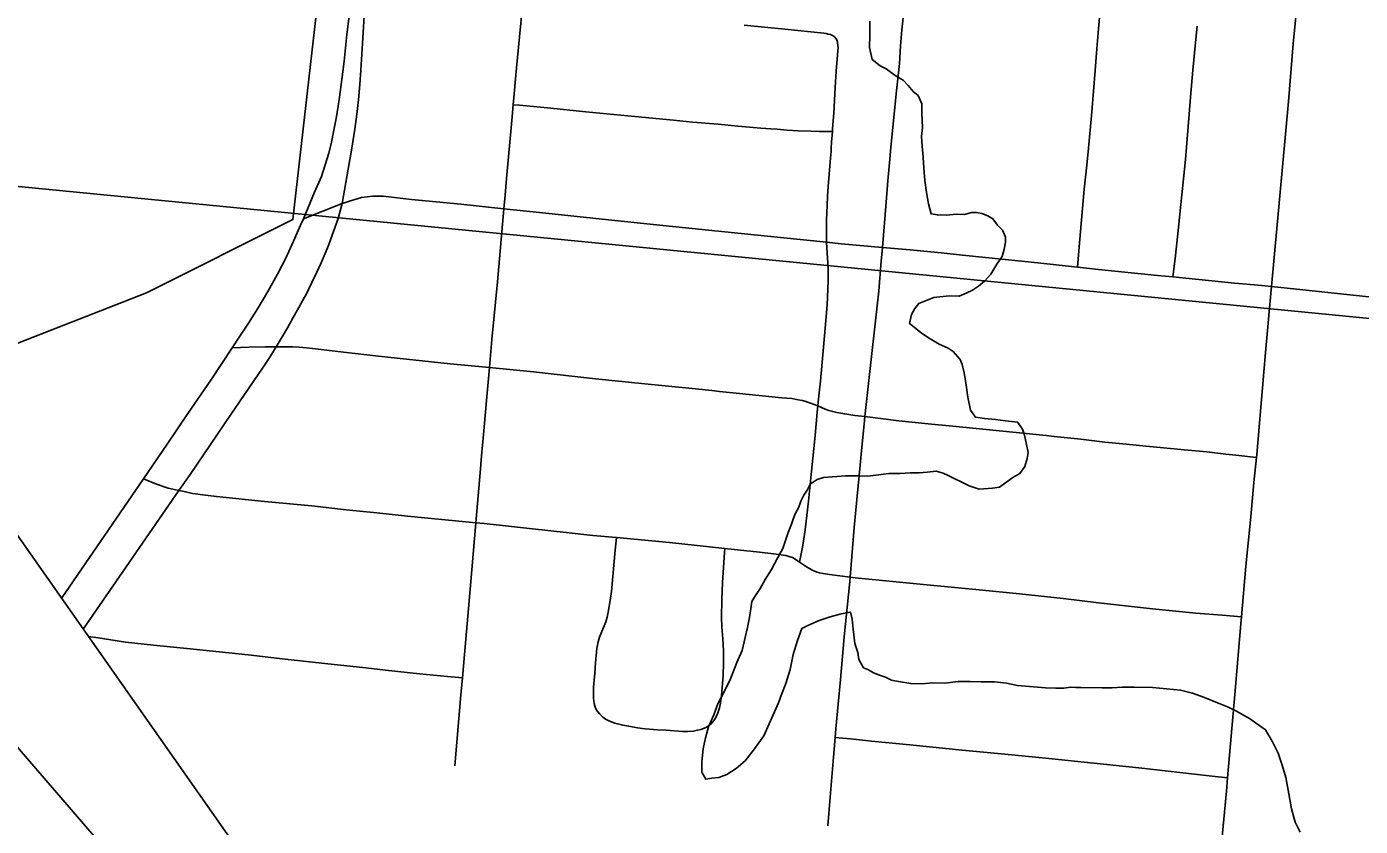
# Model space of a CAD drawing. Extents: x -1.4 to 35.4, y 0 to 22.
# Drawn here: x 28.161 to 28.664, y 17.38 to 17.682 of the extents above; entities that cross this region are included whole.
import ezdxf

# ---------------------------------------------------------------- set-up
doc = ezdxf.new("R2010")
doc.units = 0
for name, color, linetype in [('GM_X_City_Street', 7, 'Continuous'), ('GM_X_County_Road', 7, 'Continuous'), ('GM_X_Minor_River', 7, 'Continuous'), ('GM_X_Rail_Line', 7, 'Continuous'), ('GM_X_Section', 7, 'Continuous'), ('GM_X_State_Route', 7, 'Continuous'), ('SH_Data', 7, 'Continuous')]:
    doc.layers.add(name, color=color, linetype=linetype)

msp = doc.modelspace()

# ---------------------------------------------------------------- linework, layer by layer
at = {"layer": 'GM_X_City_Street'}
for points in [[(28.55704, 17.59102), (28.55758, 17.59719), (28.55859, 17.60881), (28.5596, 17.62046), (28.56039, 17.62836), (28.561, 17.63451), (28.56241, 17.64961), (28.56367, 17.66519), (28.56435, 17.67327), (28.56501, 17.68084), (28.56554, 17.68785), (28.56585, 17.69276), (28.56633, 17.69855), (28.56699, 17.70628), (28.56753, 17.71208), (28.56789, 17.71583), (28.57093, 17.74747)], [(28.32233, 17.40311), (28.32461, 17.42988), (28.32523, 17.43624), (28.32609, 17.44508), (28.32823, 17.4711), (28.33024, 17.49468), (28.33205, 17.51503), (28.33246, 17.51997), (28.33325, 17.52795), (28.33446, 17.54219), (28.33543, 17.55321), (28.33636, 17.56383), (28.33845, 17.58548), (28.34088, 17.61304), (28.34132, 17.61822), (28.34186, 17.62444), (28.34388, 17.64633), (28.34441, 17.65225), (28.34565, 17.66613), (28.34675, 17.67779), (28.34784, 17.68934)], [(28.43138, 17.6822), (28.4467, 17.68074), (28.4615, 17.67918), (28.46233, 17.67905), (28.46313, 17.67889), (28.46392, 17.67875), (28.4645, 17.67852)], [(28.46301, 17.38054), (28.46381, 17.39127), (28.46506, 17.40637), (28.46568, 17.41381), (28.46595, 17.41703), (28.4677, 17.43567), (28.46915, 17.45171), (28.47121, 17.47257), (28.47135, 17.47424), (28.47287, 17.49292), (28.47399, 17.50468), (28.47508, 17.51644), (28.47574, 17.52325), (28.47665, 17.53191), (28.47694, 17.53469), (28.47878, 17.55171), (28.48159, 17.57642), (28.48218, 17.58198), (28.48309, 17.59332), (28.48352, 17.5985), (28.48496, 17.61553), (28.48562, 17.62355), (28.48616, 17.63036), (28.48672, 17.63608), (28.48715, 17.64124), (28.48792, 17.64872), (28.48869, 17.6563), (28.48924, 17.66092), (28.48946, 17.66312), (28.48991, 17.66784), (28.49034, 17.67444), (28.49089, 17.68048), (28.49133, 17.68499)], [(28.593, 17.58736), (28.59379, 17.59429), (28.59484, 17.60354), (28.59564, 17.61095), (28.59769, 17.63161), (28.59909, 17.64866), (28.59959, 17.65508), (28.60052, 17.66526), (28.60155, 17.67571), (28.6021, 17.68186)], [(28.45232, 17.47986), (28.45323, 17.4849), (28.45374, 17.48782), (28.4544, 17.4921), (28.45564, 17.5028), (28.45682, 17.51419), (28.45814, 17.5276), (28.45891, 17.53639), (28.45918, 17.53872), (28.45935, 17.54013), (28.45968, 17.54365), (28.46015, 17.54801), (28.46199, 17.56805), (28.46265, 17.57684), (28.46297, 17.58277), (28.46309, 17.58618), (28.46309, 17.58981), (28.46297, 17.59267), (28.46276, 17.59629), (28.4624, 17.60045), (28.46243, 17.60453), (28.46243, 17.60893), (28.46265, 17.61421), (28.46286, 17.61783), (28.46303, 17.62146), (28.46346, 17.62607), (28.46401, 17.63217), (28.46418, 17.6346), (28.46424, 17.63609), (28.46437, 17.63819), (28.46465, 17.64211), (28.46473, 17.64333), (28.46517, 17.64905), (28.46572, 17.65874), (28.46615, 17.66484), (28.46675, 17.67262), (28.46681, 17.67374), (28.46678, 17.67452), (28.46663, 17.67564), (28.46645, 17.67635), (28.4662, 17.67699), (28.4654, 17.67791), (28.4645, 17.67852)], [(28.34441, 17.65225), (28.34674, 17.65203), (28.3573, 17.65102), (28.37181, 17.6496), (28.39026, 17.64776), (28.40485, 17.64641), (28.41197, 17.64574), (28.42162, 17.6449), (28.42908, 17.64423), (28.43201, 17.6439), (28.43486, 17.64364), (28.43771, 17.64339), (28.43964, 17.64323), (28.44146, 17.64311), (28.44386, 17.643), (28.44769, 17.64272), (28.45178, 17.64247), (28.45668, 17.64227), (28.45979, 17.64221), (28.46465, 17.64211)], [(28.23849, 17.56068), (28.24471, 17.56085), (28.25106, 17.56103), (28.25507, 17.56103), (28.25662, 17.56103), (28.25897, 17.56103), (28.26122, 17.56103), (28.26375, 17.56085), (28.26652, 17.56059), (28.26991, 17.56024), (28.28042, 17.55902), (28.29356, 17.55755), (28.32066, 17.55466), (28.33543, 17.55321), (28.35204, 17.55157), (28.37544, 17.54901), (28.39268, 17.54724), (28.41303, 17.54513), (28.41919, 17.54453), (28.42213, 17.54417), (28.42839, 17.54356), (28.44565, 17.54184), (28.44933, 17.54148), (28.45177, 17.54109), (28.45341, 17.54078), (28.45463, 17.54043), (28.45648, 17.53982), (28.45918, 17.53872), (28.46201, 17.53757), (28.46332, 17.53705), (28.4648, 17.53661), (28.46636, 17.53626), (28.46931, 17.53574), (28.47312, 17.53515), (28.47694, 17.53469), (28.48975, 17.53315), (28.50198, 17.53192), (28.51009, 17.53112), (28.54527, 17.52758), (28.54829, 17.52725), (28.55828, 17.52619), (28.56732, 17.52514), (28.57409, 17.52445), (28.58296, 17.52358), (28.58939, 17.52297), (28.59738, 17.52219), (28.60575, 17.52141), (28.613, 17.52061), (28.61671, 17.52016), (28.62446, 17.51924)], [(28.20501, 17.51127), (28.21, 17.50924), (28.21442, 17.50772), (28.21843, 17.50688), (28.22035, 17.50648), (28.22348, 17.50579), (28.22838, 17.50507), (28.23255, 17.50455), (28.25064, 17.50272), (28.26854, 17.50103), (28.28148, 17.49959), (28.29294, 17.49847), (28.30458, 17.49725), (28.32778, 17.49491), (28.33024, 17.49468), (28.33339, 17.4944), (28.34377, 17.49325), (28.35167, 17.49239), (28.36436, 17.491), (28.37435, 17.48995), (28.38327, 17.48912), (28.40325, 17.48726), (28.4241, 17.48502), (28.43725, 17.48361), (28.44246, 17.483), (28.44542, 17.48257), (28.44707, 17.48231), (28.44829, 17.48205), (28.44959, 17.48161), (28.45063, 17.48101), (28.45232, 17.47986), (28.45454, 17.4784), (28.45732, 17.47675), (28.45897, 17.47605), (28.45976, 17.47579), (28.46115, 17.47553), (28.46358, 17.47518), (28.47135, 17.47424), (28.47325, 17.474), (28.49906, 17.47143), (28.51993, 17.46942), (28.5352, 17.46796), (28.55168, 17.46615), (28.56497, 17.46458), (28.5853, 17.46224), (28.60167, 17.46069), (28.61158, 17.45986), (28.61886, 17.45925)], [(28.40201, 17.41651), (28.39894, 17.41666), (28.39411, 17.4171), (28.39124, 17.41746), (28.3879, 17.41799), (28.38568, 17.4184), (28.38272, 17.41914), (28.38041, 17.42007), (28.37916, 17.42068), (28.37818, 17.4214), (28.37692, 17.42264), (28.37579, 17.42412), (28.37522, 17.42516), (28.37486, 17.42659), (28.3746, 17.42865), (28.37469, 17.43277), (28.37514, 17.43805), (28.37541, 17.4419), (28.37594, 17.44736), (28.37639, 17.44977), (28.37695, 17.45161), (28.37926, 17.45738), (28.37983, 17.45916), (28.38022, 17.46097), (28.38095, 17.46535), (28.38149, 17.46875), (28.38286, 17.48442), (28.38327, 17.48912)], [(28.40201, 17.41651), (28.40819, 17.41607), (28.41022, 17.41603), (28.41228, 17.41621), (28.41389, 17.41648), (28.41514, 17.41684), (28.41676, 17.41746), (28.41783, 17.41809), (28.41899, 17.41898), (28.41967, 17.41974), (28.42043, 17.4207), (28.42119, 17.4223), (28.42216, 17.42491), (28.42251, 17.42672), (28.42293, 17.42972), (28.42347, 17.43698), (28.42358, 17.44206), (28.42365, 17.44655), (28.42337, 17.45102), (28.42302, 17.4555), (28.42284, 17.45899), (28.42302, 17.46579), (28.42329, 17.47214), (28.424, 17.48352), (28.4241, 17.48502)], [(28.18432, 17.45183), (28.18794, 17.4513), (28.19272, 17.45058), (28.19823, 17.44976), (28.20878, 17.4486), (28.22268, 17.44715), (28.24451, 17.44489), (28.25849, 17.44336), (28.27447, 17.44155), (28.28295, 17.44065), (28.28881, 17.44002), (28.29626, 17.43919), (28.30902, 17.43776), (28.31962, 17.43676), (28.32523, 17.43624)], [(28.46568, 17.41381), (28.47148, 17.41323), (28.47939, 17.41245), (28.4873, 17.41167), (28.49516, 17.41088), (28.51361, 17.40904), (28.5323, 17.40724), (28.54628, 17.40588), (28.58013, 17.40229), (28.60663, 17.39938), (28.60775, 17.39926), (28.61359, 17.39862)]]:
    msp.add_lwpolyline(points, dxfattribs=at)
at = {"layer": 'GM_X_County_Road'}
for p, q in [((28.63015, 17.58379), (28.67033, 17.57944)), ((28.18236, 17.45463), (28.21843, 17.50688))]:
    msp.add_line(p, q, dxfattribs=at)
for points in [[(28.63015, 17.58379), (28.6365, 17.65352), (28.63831, 17.67523), (28.63991, 17.69197)], [(28.26578, 17.57974), (28.26622, 17.58053), (28.26856, 17.58528), (28.27041, 17.58916), (28.27202, 17.59268), (28.27349, 17.59613), (28.27485, 17.59952), (28.27843, 17.60932), (28.27988, 17.61502)], [(28.17419, 17.46626), (28.17428, 17.4664), (28.20501, 17.51127), (28.21396, 17.52435), (28.22181, 17.53585), (28.23039, 17.54841), (28.23849, 17.56068), (28.24108, 17.5646), (28.24461, 17.56987), (28.24831, 17.57573), (28.25195, 17.58184), (28.25558, 17.58837), (28.25866, 17.59447), (28.26212, 17.60199), (28.26427, 17.60687), (28.26532, 17.60926)], [(28.62446, 17.51924), (28.62459, 17.52047), (28.62791, 17.55889), (28.6299, 17.58105), (28.63015, 17.58379)], [(28.25507, 17.56103), (28.25728, 17.56475), (28.25927, 17.56819), (28.26147, 17.57202), (28.26361, 17.57578), (28.26578, 17.57974)], [(28.21843, 17.50688), (28.2226, 17.51293), (28.23801, 17.53551), (28.2499, 17.55294), (28.25266, 17.55717), (28.25507, 17.56103)], [(28.61886, 17.45925), (28.62051, 17.47836), (28.62238, 17.49691), (28.62352, 17.50991), (28.62446, 17.51924)], [(28.61359, 17.39862), (28.61637, 17.43001), (28.61864, 17.45664), (28.61886, 17.45925)], [(28.6105, 17.36487), (28.61094, 17.36978), (28.61314, 17.39349), (28.61359, 17.39862)]]:
    msp.add_lwpolyline(points, dxfattribs=at)
at = {"layer": 'GM_X_Minor_River'}
for points in [[(28.49856, 17.63666), (28.49824, 17.64046), (28.49866, 17.6435), (28.49838, 17.6492), (28.49843, 17.65262), (28.49696, 17.65569), (28.49509, 17.65724), (28.49323, 17.65955), (28.49136, 17.66148), (28.48873, 17.66305), (28.48497, 17.66577), (28.48271, 17.66695), (28.47972, 17.66927), (28.47865, 17.67385), (28.47872, 17.67841), (28.47881, 17.68373)], [(28.43346, 17.45901), (28.4339, 17.46243), (28.43432, 17.46508), (28.43549, 17.46696), (28.43743, 17.46997), (28.43939, 17.47336), (28.44172, 17.47713), (28.44407, 17.48165), (28.44603, 17.48504), (28.44683, 17.48769), (28.44802, 17.49109), (28.44921, 17.49412), (28.45, 17.49638), (28.45079, 17.49827), (28.45197, 17.50054), (28.45276, 17.50281), (28.45394, 17.50507), (28.45511, 17.50695), (28.45628, 17.50921), (28.45897, 17.51107), (28.46126, 17.51179), (28.46962, 17.51242), (28.4719, 17.51238), (28.47455, 17.51234), (28.47797, 17.51228), (28.48101, 17.51261), (28.48596, 17.51329), (28.49013, 17.51323), (28.49393, 17.51355), (28.49735, 17.51349), (28.50039, 17.51382), (28.50381, 17.51415), (28.50646, 17.51334), (28.50834, 17.51255), (28.5106, 17.51137), (28.51324, 17.51019), (28.51625, 17.50862), (28.52003, 17.50742), (28.52497, 17.50772), (28.52763, 17.50806), (28.52955, 17.50955), (28.53263, 17.51178), (28.53531, 17.51326), (28.53725, 17.51589), (28.53806, 17.51891), (28.53847, 17.52119), (28.53776, 17.52424), (28.53706, 17.52768), (28.53633, 17.52997), (28.53448, 17.53266), (28.52993, 17.53311), (28.52614, 17.53356), (28.52197, 17.534), (28.51856, 17.53444), (28.51671, 17.53713), (28.51565, 17.54209), (28.51497, 17.54742), (28.51428, 17.55124), (28.51356, 17.55429), (28.51284, 17.5562), (28.51023, 17.55929), (28.50835, 17.56046), (28.50496, 17.56203), (28.50157, 17.56399), (28.49857, 17.56594), (28.49369, 17.56982), (28.49451, 17.57323), (28.49568, 17.57549), (28.49723, 17.57737), (28.49914, 17.5781), (28.50296, 17.57956), (28.50866, 17.58022), (28.51246, 17.58016), (28.51513, 17.58126), (28.51743, 17.58236), (28.51973, 17.58385), (28.52204, 17.58571), (28.52436, 17.58834), (28.52669, 17.5921), (28.52864, 17.59511), (28.52944, 17.59776), (28.52987, 17.60041), (28.5299, 17.60231), (28.5288, 17.60499), (28.52693, 17.60692), (28.52507, 17.60923), (28.52319, 17.6104), (28.52093, 17.6112), (28.51903, 17.61161), (28.51714, 17.61164), (28.51447, 17.61093), (28.51143, 17.61098), (28.50763, 17.61066), (28.50422, 17.61071), (28.50194, 17.61113), (28.50087, 17.61495), (28.50017, 17.61914), (28.49949, 17.62371), (28.49918, 17.62828), (28.49887, 17.63247), (28.49856, 17.63666)], [(28.64096, 17.37808), (28.63912, 17.38191), (28.63769, 17.38688), (28.63664, 17.3926), (28.6356, 17.3987), (28.63415, 17.40329), (28.63271, 17.40787), (28.6305, 17.41209), (28.62791, 17.4167), (28.62453, 17.41903), (28.62191, 17.42098), (28.61965, 17.42216), (28.61701, 17.42372), (28.61362, 17.42529), (28.60985, 17.42688), (28.60495, 17.42886), (28.60042, 17.43045), (28.59588, 17.43166), (28.59058, 17.43213), (28.58527, 17.4326), (28.57844, 17.43271), (28.57388, 17.43278), (28.57008, 17.43246), (28.56629, 17.43252), (28.55832, 17.43265), (28.55642, 17.43268), (28.55452, 17.43272), (28.55186, 17.43238), (28.54882, 17.43243), (28.54503, 17.43249), (28.53896, 17.43297), (28.53441, 17.43342), (28.53025, 17.43425), (28.5257, 17.4347), (28.52077, 17.43478), (28.51659, 17.43485), (28.51204, 17.43492), (28.50709, 17.43424), (28.50254, 17.43432), (28.49836, 17.43401), (28.49419, 17.43407), (28.48964, 17.43491), (28.48699, 17.43533), (28.48473, 17.43651), (28.48247, 17.4373), (28.4802, 17.4381), (28.47832, 17.43927), (28.47644, 17.44006), (28.47459, 17.44314), (28.47425, 17.4458), (28.47317, 17.44924), (28.47249, 17.45458), (28.47217, 17.45838), (28.47146, 17.46106), (28.46803, 17.46035), (28.46383, 17.45928), (28.45964, 17.45783), (28.45543, 17.45599), (28.45314, 17.45489), (28.45154, 17.45035), (28.44994, 17.44506), (28.44871, 17.43937), (28.44711, 17.43407), (28.44553, 17.42992), (28.44434, 17.42689), (28.43883, 17.41444), (28.43533, 17.40955), (28.43184, 17.40504), (28.42838, 17.40206), (28.42492, 17.39983), (28.42187, 17.39874), (28.41921, 17.3984), (28.41692, 17.39806), (28.41545, 17.40074), (28.41551, 17.40455), (28.41597, 17.40948), (28.41679, 17.41365), (28.418, 17.41781), (28.41997, 17.42234), (28.42155, 17.4265), (28.4239, 17.43103), (28.42626, 17.43593), (28.42864, 17.44198), (28.43061, 17.44651), (28.43182, 17.45143), (28.43264, 17.45522), (28.43346, 17.45901)]]:
    msp.add_lwpolyline(points, dxfattribs=at)
at = {"layer": 'GM_X_Rail_Line'}
msp.add_lwpolyline([(28.1177, 17.54675), (28.20616, 17.58135), (28.26136, 17.60899), (28.32054, 18.12805), (28.36587, 18.57586), (28.38151, 18.8175), (28.38429, 18.89559), (28.3592, 18.97366), (28.24489, 19.10749), (28.14022, 19.19572), (28.36025, 19.38976), (28.41892, 19.45009), (28.50205, 19.51531)], dxfattribs=at)
at = {"layer": 'GM_X_Section'}
for points in [[(27.7971, 17.83659), (27.87997, 18.66284), (28.88159, 18.55344), (28.78293, 17.56035), (28.0549, 17.63148)], [(28.0549, 17.63148), (28.78293, 17.56035), (28.69084, 16.55237), (27.67732, 16.65174), (27.76487, 17.51659)]]:
    msp.add_lwpolyline(points, dxfattribs=at)
at = {"layer": 'GM_X_State_Route'}
for points in [[(28.27988, 17.61502), (28.26532, 17.60926), (28.26952, 17.6193), (28.27214, 17.62524), (28.27491, 17.63401), (28.27589, 17.63813), (28.27672, 17.64207), (28.27751, 17.64645), (28.27828, 17.65086), (28.27894, 17.65514), (28.27976, 17.6618), (28.28066, 17.6687), (28.28173, 17.67873), (28.28327, 17.6915), (28.28374, 17.69313), (28.28449, 17.69438), (28.28616, 17.69613)], [(28.27988, 17.61502), (28.28354, 17.63582), (28.28472, 17.64302), (28.28551, 17.64873), (28.28611, 17.65409), (28.28658, 17.6599), (28.28697, 17.66522), (28.28765, 17.67536), (28.28844, 17.68995), (28.2885, 17.69096), (28.28838, 17.69241), (28.28816, 17.69329), (28.28749, 17.69455), (28.28616, 17.69613)], [(28.63015, 17.58379), (28.62516, 17.58424), (28.61626, 17.58506), (28.593, 17.58736), (28.58719, 17.58793), (28.56494, 17.59018), (28.55704, 17.59102), (28.54208, 17.59262), (28.52233, 17.59472), (28.51367, 17.59553), (28.50565, 17.59641), (28.49393, 17.59758), (28.48352, 17.5985), (28.46801, 17.59987), (28.4624, 17.60045), (28.42909, 17.6039), (28.40437, 17.60642), (28.38026, 17.60884), (28.35432, 17.61162), (28.34088, 17.61304), (28.32466, 17.61476), (28.30611, 17.61656), (28.29537, 17.61773), (28.29148, 17.61778), (28.2872, 17.61723), (28.28429, 17.6164), (28.27988, 17.61502)], [(28.62446, 17.51924), (28.62459, 17.52047), (28.62791, 17.55889), (28.6299, 17.58105), (28.63015, 17.58379)], [(28.61886, 17.45925), (28.62051, 17.47836), (28.62238, 17.49691), (28.62352, 17.50991), (28.62446, 17.51924)], [(28.61359, 17.39862), (28.61637, 17.43001), (28.61864, 17.45664), (28.61886, 17.45925)], [(28.6105, 17.36487), (28.61094, 17.36978), (28.61314, 17.39349), (28.61359, 17.39862)]]:
    msp.add_lwpolyline(points, dxfattribs=at)
at = {"layer": 'SH_Data'}
msp.add_lwpolyline([(26.59976, 17.83659), (27.99676, 17.83659), (27.99676, 17.71904), (28.45971, 17.05948), (27.99676, 17.59659), (27.99676, 17.51659), (26.59976, 17.51659)], close=True, dxfattribs=at)

doc.saveas('drawing.dxf')
